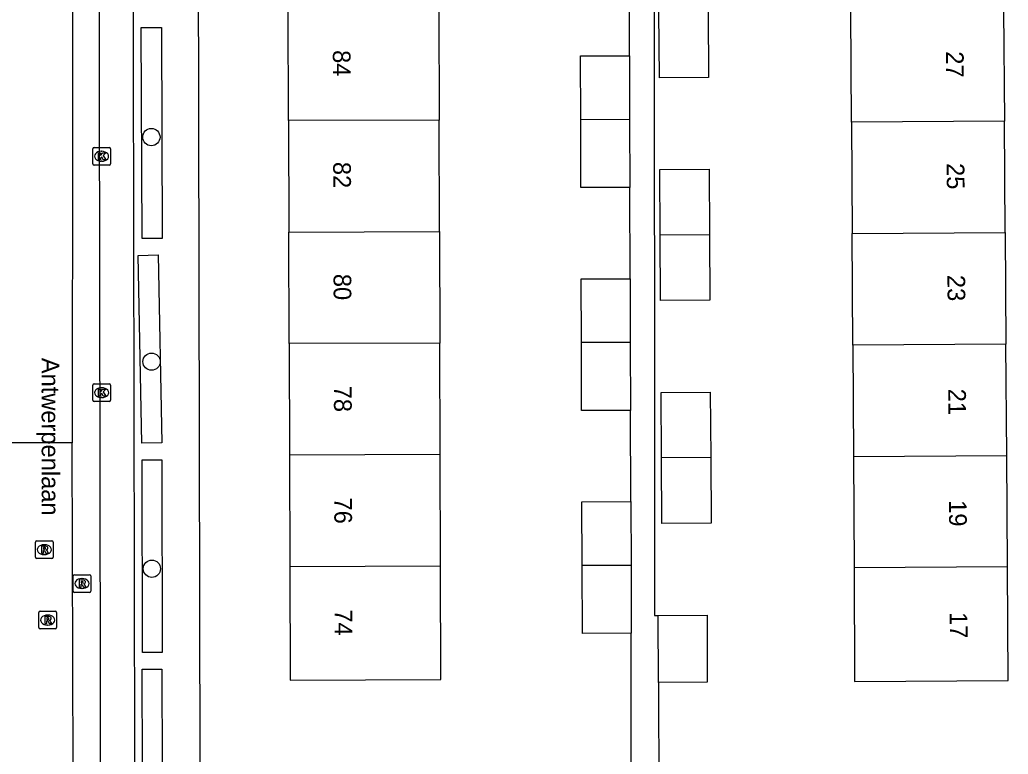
# Model space of a CAD drawing. Extents: x 160732 to 162105, y 387428 to 388479.
# Drawn here: x 161302.4 to 161358.3, y 388140.6 to 388182.1 of the extents above; entities that cross this region are included whole.
import ezdxf

# ---------------------------------------------------------------- set-up
doc = ezdxf.new("R2010")
doc.units = 0
for name, color, linetype in [('IMGEO_Boom', 7, 'Continuous'), ('IMGEO_Kolk', 7, 'Continuous'), ('IMGEO_Openbare_ruimte_label', 7, 'Continuous'), ('IMGEO_Pand', 7, 'Continuous'), ('IMGEO_Pand_nummerreeks', 7, 'Continuous'), ('IMGEO_Rijbaan_lokaal_gesloten', 7, 'Continuous'), ('IMGEO_Rioolput', 7, 'Continuous'), ('IMGEO_Voetpad_open', 7, 'Continuous')]:
    doc.layers.add(name, color=color, linetype=linetype)

msp = doc.modelspace()

# ---------------------------------------------------------------- linework, layer by layer
at = {"layer": 'IMGEO_Boom'}
for centre in [(161309.848, 388175.5), (161309.859, 388162.801), (161309.876, 388151.093)]:
    msp.add_circle(centre, 0.489, dxfattribs=at)
at = {"layer": 'IMGEO_Kolk'}
for p, q in [((161306.533, 388173.989), (161306.533, 388174.841)), ((161306.608, 388174.915), (161307.46, 388174.915)), ((161307.021, 388174.695), (161307.046, 388174.695)), ((161307.534, 388174.841), (161307.534, 388173.989)), ((161307.044, 388174.135), (161307.019, 388174.135)), ((161307.46, 388173.915), (161306.608, 388173.915)), ((161306.534, 388160.622), (161306.534, 388161.474)), ((161306.609, 388161.548), (161307.461, 388161.548)), ((161307.022, 388161.328), (161307.047, 388161.328)), ((161307.535, 388161.474), (161307.535, 388160.622)), ((161307.045, 388160.768), (161307.02, 388160.768)), ((161307.461, 388160.548), (161306.609, 388160.548))]:
    msp.add_line(p, q, dxfattribs=at)
for points in [[(161306.533, 388173.989), (161306.533, 388174.841)], [(161306.608, 388174.915), (161307.46, 388174.915)], [(161306.854, 388174.615), (161306.977, 388174.615), (161306.977, 388174.464), (161307.107, 388174.615), (161307.271, 388174.615), (161307.125, 388174.464), (161307.278, 388174.215), (161307.126, 388174.215), (161307.041, 388174.379), (161306.977, 388174.312), (161306.977, 388174.215), (161306.854, 388174.215), (161306.854, 388174.615)], [(161307.534, 388174.841), (161307.534, 388173.989)], [(161307.46, 388173.915), (161306.608, 388173.915)], [(161306.534, 388160.622), (161306.534, 388161.474)], [(161306.609, 388161.548), (161307.461, 388161.548)], [(161306.855, 388161.248), (161306.978, 388161.248), (161306.978, 388161.097), (161307.108, 388161.248), (161307.272, 388161.248), (161307.126, 388161.097), (161307.279, 388160.848), (161307.127, 388160.848), (161307.042, 388161.012), (161306.978, 388160.945), (161306.978, 388160.848), (161306.855, 388160.848), (161306.855, 388161.248)], [(161307.535, 388161.474), (161307.535, 388160.622)], [(161307.461, 388160.548), (161306.609, 388160.548)]]:
    msp.add_lwpolyline(points, dxfattribs=at)
for centre, start, end in [((161306.61, 388174.839), 91.552, 178.448), ((161306.61, 388174.839), 91.552, 178.448), ((161307.458, 388174.839), 1.552, 88.448), ((161307.458, 388174.839), 1.552, 88.448), ((161306.61, 388173.991), 181.552, 268.448), ((161306.61, 388173.991), 181.552, 268.448), ((161307.458, 388173.991), 271.552, 358.448), ((161307.458, 388173.991), 271.552, 358.448), ((161306.611, 388161.472), 91.552, 178.448), ((161306.611, 388161.472), 91.552, 178.448), ((161307.459, 388161.472), 1.552, 88.448), ((161307.459, 388161.472), 1.552, 88.448), ((161306.611, 388160.624), 181.552, 268.448), ((161306.611, 388160.624), 181.552, 268.448), ((161307.459, 388160.624), 271.552, 358.448), ((161307.459, 388160.624), 271.552, 358.448)]:
    msp.add_arc(centre, 0.0765, start, end, dxfattribs=at)
for centre, major_axis, ratio, start_param, end_param in [((161307.02, 388174.415), (-0.387, 0.002), 0.722429, 4.712389, 7.853982), ((161307.045, 388174.415), (-0.39, 0.002), 0.717154, 1.570796, 4.712389), ((161307.021, 388161.048), (-0.387, 0.002), 0.722429, 4.712389, 7.853982), ((161307.046, 388161.048), (-0.39, 0.002), 0.717154, 1.570796, 4.712389)]:
    msp.add_ellipse(centre, major_axis=major_axis, ratio=ratio, start_param=start_param, end_param=end_param, dxfattribs=at)
at = {"layer": 'IMGEO_Pand'}
for points in [[(161317.598, 388176.431), (161317.578, 388182.734)], [(161326.089, 388182.761), (161326.109, 388176.458)], [(161341.315, 388182.587), (161341.338, 388178.876), (161338.557, 388178.859), (161338.535, 388182.568)], [(161349.415, 388176.341), (161349.379, 388182.642)], [(161358.017, 388182.701), (161358.059, 388176.4)], [(161334.115, 388176.483), (161334.103, 388180.088), (161336.864, 388180.096)], [(161336.864, 388180.096), (161336.875, 388176.492)], [(161326.109, 388176.458), (161317.598, 388176.431)], [(161317.598, 388176.431), (161317.618, 388170.128)], [(161326.129, 388170.156), (161326.109, 388176.458)], [(161336.875, 388176.492), (161334.115, 388176.483)], [(161336.887, 388172.652), (161334.127, 388172.643), (161334.115, 388176.483)], [(161336.875, 388176.492), (161336.887, 388172.652)], [(161358.059, 388176.4), (161349.415, 388176.341)], [(161349.415, 388176.341), (161349.451, 388170.041)], [(161358.102, 388170.1), (161358.059, 388176.4)], [(161338.607, 388169.967), (161338.585, 388173.662), (161341.365, 388173.679), (161341.387, 388169.986)], [(161317.618, 388170.128), (161326.129, 388170.156)], [(161317.638, 388163.826), (161317.618, 388170.128)], [(161326.129, 388170.156), (161326.149, 388163.853)], [(161349.451, 388170.041), (161358.102, 388170.1)], [(161358.102, 388170.1), (161358.145, 388163.799)], [(161338.607, 388169.967), (161341.387, 388169.986)], [(161341.387, 388169.986), (161341.41, 388166.275), (161338.629, 388166.258), (161338.607, 388169.967)], [(161349.487, 388163.74), (161349.451, 388170.041)], [(161334.155, 388163.878), (161334.143, 388167.483), (161336.904, 388167.491)], [(161336.904, 388167.491), (161336.915, 388163.887)], [(161326.149, 388163.853), (161317.638, 388163.826)], [(161317.638, 388163.826), (161317.658, 388157.523)], [(161326.169, 388157.55), (161326.149, 388163.853)], [(161336.915, 388163.887), (161334.155, 388163.878)], [(161336.927, 388160.047), (161334.167, 388160.038), (161334.155, 388163.878)], [(161336.915, 388163.887), (161336.927, 388160.047)], [(161358.145, 388163.799), (161349.487, 388163.74)], [(161349.487, 388163.74), (161349.523, 388157.439)], [(161358.188, 388157.498), (161358.145, 388163.799)], [(161338.679, 388157.365), (161338.657, 388161.06), (161341.437, 388161.077), (161341.459, 388157.384)], [(161326.169, 388157.55), (161317.658, 388157.523)], [(161317.658, 388157.523), (161317.679, 388151.22)], [(161326.19, 388151.247), (161326.169, 388157.55)], [(161341.459, 388157.384), (161338.679, 388157.365)], [(161341.459, 388157.384), (161341.482, 388153.673), (161338.701, 388153.656), (161338.679, 388157.365)], [(161349.523, 388157.439), (161358.188, 388157.498)], [(161349.523, 388157.439), (161349.559, 388151.139)], [(161358.231, 388151.198), (161358.188, 388157.498)], [(161334.196, 388151.272), (161334.184, 388154.877), (161336.945, 388154.885)], [(161336.945, 388154.885), (161336.956, 388151.281)], [(161317.679, 388151.22), (161317.699, 388144.797), (161326.21, 388144.824), (161326.19, 388151.247)], [(161317.679, 388151.22), (161326.19, 388151.247)], [(161336.956, 388151.281), (161334.196, 388151.272)], [(161336.968, 388147.441), (161334.208, 388147.432), (161334.196, 388151.272)], [(161336.956, 388151.281), (161336.968, 388147.441)], [(161358.231, 388151.198), (161349.559, 388151.139)], [(161349.559, 388151.139), (161349.595, 388144.724), (161358.275, 388144.768), (161358.231, 388151.198)], [(161338.492, 388148.455), (161341.253, 388148.463), (161341.265, 388144.674), (161338.504, 388144.666)], [(161338.504, 388144.666), (161338.492, 388148.455)]]:
    msp.add_lwpolyline(points, dxfattribs=at)
at = {"layer": 'IMGEO_Rijbaan_lokaal_gesloten'}
for points in [[(161305.426, 388213.64), (161305.369, 388158.215)], [(161306.847, 388212.73), (161307.047, 388087.977)], [(161305.369, 388158.215), (161301.782, 388158.214)], [(161305.432, 388139.667), (161305.369, 388158.215)]]:
    msp.add_lwpolyline(points, dxfattribs=at)
at = {"layer": 'IMGEO_Rioolput'}
for p, q in [((161303.299, 388151.743), (161303.299, 388152.595)), ((161303.374, 388152.669), (161304.226, 388152.669)), ((161303.787, 388152.449), (161303.812, 388152.449)), ((161304.3, 388152.595), (161304.3, 388151.743)), ((161304.226, 388151.669), (161303.374, 388151.669)), ((161303.81, 388151.889), (161303.785, 388151.889)), ((161305.424, 388149.83), (161305.424, 388150.682)), ((161305.499, 388150.756), (161306.351, 388150.756)), ((161305.912, 388150.536), (161305.937, 388150.536)), ((161306.425, 388150.682), (161306.425, 388149.83)), ((161305.935, 388149.976), (161305.91, 388149.976)), ((161306.351, 388149.756), (161305.499, 388149.756)), ((161303.489, 388147.763), (161303.489, 388148.615)), ((161303.564, 388148.689), (161304.416, 388148.689)), ((161303.977, 388148.469), (161304.002, 388148.469)), ((161304.49, 388148.615), (161304.49, 388147.763)), ((161304, 388147.909), (161303.975, 388147.909)), ((161304.416, 388147.689), (161303.564, 388147.689))]:
    msp.add_line(p, q, dxfattribs=at)
for points in [[(161303.299, 388151.743), (161303.299, 388152.595)], [(161303.374, 388152.669), (161304.226, 388152.669)], [(161303.888, 388152.367), (161303.636, 388152.369), (161303.636, 388151.969)], [(161303.814, 388152.288), (161303.76, 388152.288), (161303.76, 388152.207)], [(161303.76, 388152.207), (161303.812, 388152.207)], [(161304.3, 388152.595), (161304.3, 388151.743)], [(161304.226, 388151.669), (161303.374, 388151.669)], [(161303.636, 388151.969), (161303.76, 388151.969), (161303.76, 388152.131), (161303.771, 388152.131)], [(161303.818, 388152.102), (161303.889, 388151.969), (161304.029, 388151.969), (161303.964, 388152.095)], [(161305.424, 388149.83), (161305.424, 388150.682)], [(161305.499, 388150.756), (161306.351, 388150.756)], [(161306.425, 388150.682), (161306.425, 388149.83)], [(161306.013, 388150.454), (161305.761, 388150.456), (161305.761, 388150.056)], [(161305.761, 388150.056), (161305.885, 388150.056), (161305.885, 388150.218), (161305.896, 388150.218)], [(161305.939, 388150.375), (161305.885, 388150.375), (161305.885, 388150.294)], [(161305.885, 388150.294), (161305.937, 388150.294)], [(161305.943, 388150.189), (161306.014, 388150.056), (161306.154, 388150.056), (161306.089, 388150.182)], [(161306.351, 388149.756), (161305.499, 388149.756)], [(161303.489, 388147.763), (161303.489, 388148.615)], [(161303.564, 388148.689), (161304.416, 388148.689)], [(161304.078, 388148.387), (161303.826, 388148.389), (161303.826, 388147.989)], [(161304.004, 388148.308), (161303.95, 388148.308), (161303.95, 388148.227)], [(161304.49, 388148.615), (161304.49, 388147.763)], [(161303.826, 388147.989), (161303.95, 388147.989), (161303.95, 388148.151), (161303.961, 388148.151)], [(161303.95, 388148.227), (161304.002, 388148.227)], [(161304.008, 388148.122), (161304.079, 388147.989), (161304.219, 388147.989), (161304.154, 388148.115)], [(161304.416, 388147.689), (161303.564, 388147.689)]]:
    msp.add_lwpolyline(points, dxfattribs=at)
for centre, radius, start, end in [((161303.376, 388152.593), 0.0765, 91.552, 178.448), ((161303.376, 388152.593), 0.0765, 91.552, 178.448), ((161303.796, 388152.396), 0.19, 274.7715, 282.9687), ((161303.82, 388152.192), 0.0964, 77.0061, 93.1865), ((161303.834, 388152.249), 0.0378, 276.6634, 79.6772), ((161303.887, 388152.257), 0.109, 350.3612, 89.416), ((161303.885, 388152.257), 0.112, 277.5842, 350.9817), ((161304.224, 388152.593), 0.0765, 1.552, 88.448), ((161304.224, 388152.593), 0.0765, 1.552, 88.448), ((161303.376, 388151.745), 0.0765, 181.552, 268.448), ((161303.376, 388151.745), 0.0765, 181.552, 268.448), ((161303.77, 388152.078), 0.0533, 26.0293, 88.6989), ((161303.869, 388152.042), 0.108, 29.5134, 73.7905), ((161304.224, 388151.745), 0.0765, 271.552, 358.448), ((161304.224, 388151.745), 0.0765, 271.552, 358.448), ((161305.501, 388150.68), 0.0765, 91.552, 178.448), ((161305.501, 388150.68), 0.0765, 91.552, 178.448), ((161306.349, 388150.68), 0.0765, 1.552, 88.448), ((161306.349, 388150.68), 0.0765, 1.552, 88.448), ((161305.895, 388150.165), 0.0533, 26.0293, 88.6989), ((161305.921, 388150.483), 0.19, 274.7715, 282.9687), ((161305.945, 388150.279), 0.0964, 77.0061, 93.1865), ((161305.959, 388150.336), 0.0378, 276.6634, 79.6772), ((161306.012, 388150.344), 0.109, 350.3612, 89.416), ((161306.01, 388150.344), 0.112, 277.5842, 350.9817), ((161305.994, 388150.129), 0.108, 29.5134, 73.7905), ((161305.501, 388149.832), 0.0765, 181.552, 268.448), ((161305.501, 388149.832), 0.0765, 181.552, 268.448), ((161306.349, 388149.832), 0.0765, 271.552, 358.448), ((161306.349, 388149.832), 0.0765, 271.552, 358.448), ((161303.566, 388148.613), 0.0765, 91.552, 178.448), ((161303.566, 388148.613), 0.0765, 91.552, 178.448), ((161304.01, 388148.212), 0.0964, 77.0061, 93.1865), ((161304.024, 388148.269), 0.0378, 276.6634, 79.6772), ((161304.077, 388148.277), 0.109, 350.3612, 89.416), ((161304.414, 388148.613), 0.0765, 1.552, 88.448), ((161304.414, 388148.613), 0.0765, 1.552, 88.448), ((161303.566, 388147.765), 0.0765, 181.552, 268.448), ((161303.566, 388147.765), 0.0765, 181.552, 268.448), ((161303.96, 388148.098), 0.0533, 26.0293, 88.6989), ((161303.986, 388148.416), 0.19, 274.7715, 282.9687), ((161304.075, 388148.277), 0.112, 277.5842, 350.9817), ((161304.059, 388148.062), 0.108, 29.5134, 73.7905), ((161304.414, 388147.765), 0.0765, 271.552, 358.448), ((161304.414, 388147.765), 0.0765, 271.552, 358.448)]:
    msp.add_arc(centre, radius, start, end, dxfattribs=at)
for centre, major_axis, ratio, start_param, end_param in [((161303.786, 388152.169), (-0.387, 0.002), 0.722429, 4.712389, 7.853982), ((161303.811, 388152.169), (-0.39, 0.002), 0.717154, 1.570796, 4.712389), ((161305.911, 388150.256), (-0.387, 0.002), 0.722429, 4.712389, 7.853982), ((161305.936, 388150.256), (-0.39, 0.002), 0.717154, 1.570796, 4.712389), ((161303.976, 388148.189), (-0.387, 0.002), 0.722429, 4.712389, 7.853982), ((161304.001, 388148.189), (-0.39, 0.002), 0.717154, 1.570796, 4.712389)]:
    msp.add_ellipse(centre, major_axis=major_axis, ratio=ratio, start_param=start_param, end_param=end_param, dxfattribs=at)
at = {"layer": 'IMGEO_Voetpad_open'}
for points in [[(161312.6, 388140), (161312.453, 388213.235)], [(161309.014, 388091.217), (161308.778, 388209.754)], [(161338.486, 388191.46), (161338.262, 388191.46), (161338.275, 388148.455), (161338.492, 388148.455)], [(161336.864, 388180.096), (161336.847, 388185.258)], [(161310.468, 388169.77), (161309.321, 388169.765), (161309.278, 388181.696), (161310.426, 388181.7), (161310.468, 388169.77)], [(161336.904, 388167.491), (161336.887, 388172.652)], [(161310.436, 388158.211), (161309.305, 388158.19), (161309.104, 388168.812), (161310.235, 388168.834), (161310.436, 388158.211)], [(161336.945, 388154.885), (161336.927, 388160.047)], [(161310.463, 388146.351), (161309.353, 388146.349), (161309.335, 388157.255), (161310.445, 388157.257), (161310.463, 388146.351)], [(161336.971, 388138.331), (161336.968, 388147.441)], [(161310.476, 388134.254), (161309.362, 388134.251), (161309.331, 388145.419), (161310.445, 388145.422), (161310.476, 388134.254)], [(161338.504, 388144.666), (161338.524, 388138.331)]]:
    msp.add_lwpolyline(points, dxfattribs=at)

# ---------------------------------------------------------------- texts
at = {"layer": 'IMGEO_Openbare_ruimte_label'}
msp.add_text('Antwerpenlaan', height=1, rotation=270.0573, dxfattribs=at).set_placement((161303.644, 388163.019))
at = {"layer": 'IMGEO_Pand_nummerreeks'}
for s, rotation, p in [('84', 270.1828, (161320.105, 388180.417)), ('27', 270.3904, (161354.753, 388180.35)), ('82', 270.1828, (161320.125, 388174.096)), ('25', 270.3904, (161354.796, 388174.027)), ('80', 270.1828, (161320.145, 388167.765)), ('23', 270.3904, (161354.839, 388167.703)), ('78', 270.1828, (161320.166, 388161.44)), ('21', 270.3904, (161354.882, 388161.267)), ('76', 270.1828, (161320.186, 388155.118)), ('19', 270.3904, (161354.925, 388154.965)), ('74', 270.1828, (161320.206, 388148.794)), ('17', 270.3904, (161354.969, 388148.642))]:
    msp.add_text(s, height=1, rotation=rotation, dxfattribs=at).set_placement(p)

doc.saveas('drawing.dxf')
